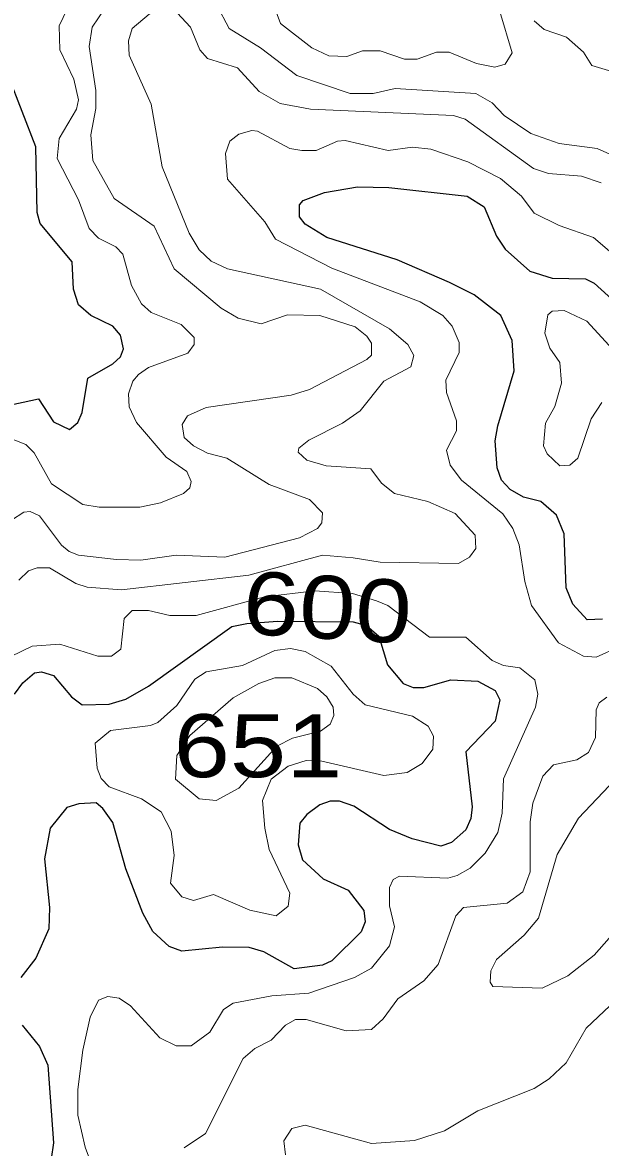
# Model space of a CAD drawing. Extents: x 577 to 602.9, y 7483.8 to 7511.6.
# Drawn here: x 588.475 to 589.209, y 7500.722 to 7502.152 of the extents above; entities that cross this region are included whole.
import ezdxf
from ezdxf.enums import TextEntityAlignment as Align

# ---------------------------------------------------------------- set-up
doc = ezdxf.new("R2010")
doc.units = 0
doc.header["$LTSCALE"] = 0.032
doc.layers.add('1', color=7, linetype='Continuous', lineweight=25)
doc.layers.add('2', color=7, linetype='Continuous', lineweight=13)
doc.layers.add('61', color=7, linetype='Continuous')

msp = doc.modelspace()

# ---------------------------------------------------------------- linework, layer by layer
at = {"layer": '1'}
for points in [[(588.4508, 7501.6641), (588.4953, 7501.6736), (588.5144, 7501.6442), (588.5351, 7501.6347), (588.5454, 7501.6434), (588.551, 7501.6561), (588.5581, 7501.6999), (588.5899, 7501.7181), (588.5995, 7501.7269), (588.6035, 7501.7372), (588.5995, 7501.7547), (588.5899, 7501.7659), (588.5621, 7501.7794), (588.5462, 7501.7929), (588.5399, 7501.8128), (588.5383, 7501.8478), (588.4977, 7501.8963), (588.4937, 7501.9106), (588.4921, 7501.9941), (588.4572, 7502.0839)], [(589.2118, 7501.3937), (589.1927, 7501.3929), (589.1744, 7501.4128), (589.1657, 7501.4335), (589.1633, 7501.5019), (589.1537, 7501.5257), (589.1338, 7501.5432), (589.1116, 7501.5488), (589.0949, 7501.5583), (589.0838, 7501.5702), (589.0782, 7501.5861), (589.0758, 7501.6203), (589.079, 7501.6394), (589.0997, 7501.7094), (589.0973, 7501.7476), (589.083, 7501.7794), (589.0488, 7501.8056), (589.0178, 7501.8215), (588.951, 7501.8501), (588.8619, 7501.8788), (588.8341, 7501.8955), (588.8269, 7501.905), (588.8269, 7501.9201), (588.8317, 7501.9257), (588.8587, 7501.936), (588.9009, 7501.9432), (588.9406, 7501.9424), (589.04, 7501.9313), (589.0615, 7501.9177), (589.0774, 7501.8804), (589.0885, 7501.8637), (589.1195, 7501.8358), (589.1482, 7501.8271), (589.1903, 7501.8263), (589.2014, 7501.8207), (589.2507, 7501.7762)], [(588.4651, 7501.2983), (588.4754, 7501.3126), (588.4905, 7501.3253), (588.4993, 7501.3269), (588.5144, 7501.3222), (588.5375, 7501.2951), (588.551, 7501.2848), (588.5852, 7501.2856), (588.6066, 7501.2919), (588.6353, 7501.3086), (588.741, 7501.3842), (588.7601, 7501.3882), (588.7991, 7501.391), (588.8951, 7501.3902), (588.912, 7501.3857), (588.9279, 7501.3722), (588.939, 7501.3357), (588.9589, 7501.3118), (588.9716, 7501.307), (588.9851, 7501.307), (589.0193, 7501.3166), (589.0535, 7501.315), (589.0758, 7501.3031), (589.0814, 7501.2911), (589.0758, 7501.2641), (589.0384, 7501.2251), (589.0464, 7501.1552), (589.0448, 7501.1401), (589.0384, 7501.1257), (589.0201, 7501.1098), (589.0066, 7501.1051), (588.97, 7501.1146), (588.9414, 7501.1265), (588.8961, 7501.156), (588.8778, 7501.1623), (588.8659, 7501.1623), (588.8531, 7501.1575), (588.8365, 7501.1456), (588.8277, 7501.1345), (588.8253, 7501.1067), (588.8309, 7501.0876), (588.8571, 7501.0637), (588.8889, 7501.0494), (588.9088, 7501.0232), (588.9104, 7501.0089), (588.9056, 7500.9961), (588.8683, 7500.9596), (588.8563, 7500.954), (588.8205, 7500.9492), (588.7816, 7500.9707), (588.7633, 7500.9762), (588.7291, 7500.977), (588.6774, 7500.9715), (588.6615, 7500.9778), (588.6408, 7500.9969), (588.6281, 7501.02), (588.6066, 7501.0764), (588.5899, 7501.1353), (588.5773, 7501.1529), (588.5686, 7501.1603), (588.5468, 7501.1591), (588.5315, 7501.1542), (588.5104, 7501.1281), (588.5033, 7501.0892), (588.5096, 7501.0271), (588.5088, 7501.0001), (588.4921, 7500.9627), (588.4731, 7500.9381)], [(588.4746, 7500.8776), (588.4969, 7500.8506), (588.5072, 7500.8268), (588.5144, 7500.7282), (588.5088, 7500.6876)]]:
    msp.add_lwpolyline(points, dxfattribs=at)
at = {"layer": '2'}
for points in [[(588.7919, 7502.1809), (588.8031, 7502.1507), (588.8428, 7502.1197), (588.8643, 7502.1094), (588.8873, 7502.1086), (588.9072, 7502.1157), (588.9295, 7502.1157), (588.9605, 7502.1054), (588.9764, 7502.1054), (589.0011, 7502.1141), (589.017, 7502.1141), (589.0519, 7502.0998), (589.075, 7502.0951), (589.0885, 7502.099), (589.0973, 7502.1134), (589.0814, 7502.1658)], [(588.4492, 7501.6275), (588.4794, 7501.6156), (588.4898, 7501.6052), (588.512, 7501.5655), (588.5518, 7501.5392), (588.5725, 7501.5361), (588.6241, 7501.5361), (588.6504, 7501.5416), (588.6798, 7501.5535), (588.6878, 7501.5607), (588.6893, 7501.5687), (588.6838, 7501.5814), (588.6575, 7501.5997), (588.6202, 7501.6434), (588.6106, 7501.6633), (588.6098, 7501.68), (588.6154, 7501.6959), (588.6225, 7501.7046), (588.6353, 7501.7134), (588.6854, 7501.7317), (588.6933, 7501.7428), (588.6933, 7501.7515), (588.6766, 7501.7682), (588.6385, 7501.7834), (588.6265, 7501.7945), (588.6138, 7501.8175), (588.6027, 7501.8573), (588.5939, 7501.8668), (588.5717, 7501.878), (588.5597, 7501.8899), (588.5462, 7501.9265), (588.5192, 7501.979), (588.5216, 7502.0044), (588.5438, 7502.0418), (588.5462, 7502.0537), (588.5406, 7502.08), (588.5224, 7502.1173), (588.5216, 7502.1475), (588.5367, 7502.1786)], [(588.4611, 7501.5194), (588.477, 7501.5297), (588.485, 7501.5305), (588.4969, 7501.5249), (588.5247, 7501.4875), (588.5343, 7501.4796), (588.5462, 7501.4748), (588.5947, 7501.4693), (588.6257, 7501.4685), (588.6703, 7501.4748), (588.7323, 7501.4724), (588.8269, 7501.4971), (588.85, 7501.509), (588.8555, 7501.5162), (588.8563, 7501.5289), (588.8396, 7501.5456), (588.7887, 7501.5647), (588.7347, 7501.5981), (588.71, 7501.6044), (588.6925, 7501.614), (588.6806, 7501.6243), (588.6782, 7501.641), (588.6846, 7501.6521), (588.7084, 7501.6625), (588.8166, 7501.6784), (588.8396, 7501.6855), (588.9128, 7501.7237), (588.9184, 7501.7293), (588.9184, 7501.7444), (588.9128, 7501.7531), (588.8977, 7501.7651), (588.8531, 7501.7794), (588.8118, 7501.7802), (588.7784, 7501.769), (588.749, 7501.7762), (588.7275, 7501.7889), (588.6679, 7501.839), (588.6424, 7501.8931), (588.5915, 7501.9281), (588.5645, 7501.9766), (588.5621, 7502.0092), (588.5685, 7502.0426), (588.5685, 7502.0656), (588.5597, 7502.1213), (588.5637, 7502.146), (588.5796, 7502.1698)], [(589.2102, 7501.948), (589.1855, 7501.9567), (589.1434, 7501.9599), (589.1243, 7501.9662), (589.0376, 7502.0291), (589.0225, 7502.0338), (588.8412, 7502.0418), (588.8023, 7502.0489), (588.776, 7502.064), (588.7482, 7502.0943), (588.71, 7502.1062), (588.7005, 7502.1173), (588.6885, 7502.146), (588.6718, 7502.1642), (588.648, 7502.1666), (588.6361, 7502.1627), (588.6146, 7502.1444), (588.6098, 7502.1285), (588.6106, 7502.1102), (588.6385, 7502.0481), (588.6528, 7501.9686)], [(588.7219, 7502.1738), (588.7378, 7502.1444), (588.7776, 7502.1197)], [(589.2563, 7502.08), (589.1983, 7502.0974), (589.1879, 7502.1141), (589.1664, 7502.1332), (589.1378, 7502.1428), (589.1251, 7502.1539)], [(588.7776, 7502.1197), (588.8237, 7502.0847), (588.8913, 7502.0617), (588.9207, 7502.0617), (588.9486, 7502.068), (589.0511, 7502.0617), (589.0718, 7502.0497), (589.0869, 7502.0338), (589.1211, 7502.0108), (589.1569, 7501.9981), (589.2054, 7501.9917), (589.2213, 7501.9845)], [(589.2356, 7501.8486), (589.2006, 7501.8788), (589.1569, 7501.8939), (589.1251, 7501.9098), (589.1092, 7501.9313), (589.0822, 7501.9535), (589.0408, 7501.975), (588.9939, 7501.9909), (588.9708, 7501.9933), (588.9398, 7501.9893), (588.885, 7502.002), (588.8754, 7502.0012), (588.8484, 7501.9893), (588.8301, 7501.9893), (588.815, 7501.9917), (588.7736, 7502.014), (588.7665, 7502.0147), (588.7498, 7502.01), (588.7386, 7502.0012), (588.7331, 7501.9853), (588.7355, 7501.9527), (588.7832, 7501.8987), (588.7967, 7501.8764), (588.8683, 7501.8398), (588.9804, 7501.7969), (589.009, 7501.7794), (589.0209, 7501.7659), (589.0297, 7501.7452), (589.0297, 7501.7325), (589.013, 7501.6975), (589.0138, 7501.6816), (589.0265, 7501.6458), (589.0265, 7501.6331), (589.0138, 7501.6084), (589.0185, 7501.5893), (589.0329, 7501.5702), (589.0853, 7501.5273), (589.0981, 7501.509), (589.106, 7501.4883), (589.1132, 7501.4414), (589.1219, 7501.4112), (589.1561, 7501.3635), (589.1879, 7501.3468), (589.2038, 7501.3452), (589.234, 7501.3587)], [(588.6528, 7501.9686), (588.687, 7501.8843), (588.6997, 7501.8629), (588.7148, 7501.8486), (588.7355, 7501.839), (588.8539, 7501.8128), (588.9414, 7501.7627), (588.9645, 7501.7428), (588.9724, 7501.7285), (588.9685, 7501.7142), (588.9343, 7501.6959), (588.904, 7501.6585), (588.8818, 7501.6426), (588.8388, 7501.6211), (588.8261, 7501.6108), (588.8253, 7501.606), (588.8365, 7501.5957), (588.8611, 7501.5885), (588.9176, 7501.5846), (588.9311, 7501.5663), (588.9478, 7501.5535), (588.9899, 7501.5432), (589.0249, 7501.5281), (589.0504, 7501.5003), (589.0511, 7501.4836), (589.0432, 7501.4724), (589.0289, 7501.4645), (588.9295, 7501.4661), (588.8953, 7501.4716)], [(589.2253, 7501.7364), (589.1919, 7501.7722), (589.1633, 7501.7857), (589.1482, 7501.7849), (589.1426, 7501.7802), (589.1386, 7501.7571), (589.145, 7501.738), (589.1577, 7501.7197), (589.1601, 7501.6935), (589.1513, 7501.6641), (589.1394, 7501.6426), (589.137, 7501.614), (589.1418, 7501.6036), (589.1577, 7501.5885), (589.1704, 7501.5893), (589.1808, 7501.5981), (589.1975, 7501.6482), (589.211, 7501.6688)], [(588.8953, 7501.4716), (588.8563, 7501.4748), (588.7625, 7501.4494), (588.6011, 7501.4311), (588.5573, 7501.4343), (588.543, 7501.439), (588.5096, 7501.4589), (588.4937, 7501.4589), (588.4826, 7501.4549), (588.4707, 7501.443)], [(588.4603, 7501.346), (588.4874, 7501.3595), (588.5224, 7501.3619), (588.5709, 7501.3468), (588.5884, 7501.3468), (588.6003, 7501.3555), (588.6043, 7501.3945), (588.6146, 7501.4048), (588.6353, 7501.4048), (588.6623, 7501.3985), (588.6957, 7501.3985), (588.7825, 7501.4221), (588.8466, 7501.4296), (588.8942, 7501.4261), (588.9248, 7501.4171)], [(588.9248, 7501.4171), (588.9394, 7501.4108), (588.9923, 7501.3707), (589.0384, 7501.3707), (589.0718, 7501.3412), (589.0861, 7501.3349), (589.1068, 7501.3317), (589.1259, 7501.3166), (589.1299, 7501.2983), (589.1267, 7501.2816), (589.0861, 7501.1909), (589.0845, 7501.1472), (589.079, 7501.1226), (589.0631, 7501.0963), (589.044, 7501.0772), (589.0273, 7501.0677), (589.0154, 7501.0645), (588.9541, 7501.0669), (588.9462, 7501.0629), (588.9414, 7501.0526), (588.9414, 7501.0295), (588.9478, 7501.0025), (588.9414, 7500.9786), (588.9184, 7500.95), (588.8969, 7500.9381), (588.8388, 7500.9182), (588.7919, 7500.915), (588.7426, 7500.9055), (588.7307, 7500.8975), (588.7132, 7500.8689), (588.6893, 7500.8514), (588.6703, 7500.8514), (588.6496, 7500.8617), (588.6122, 7500.9023), (588.5979, 7500.9118), (588.5836, 7500.9142), (588.5717, 7500.9095), (588.5613, 7500.888), (588.5518, 7500.8458), (588.5454, 7500.7957), (588.5454, 7500.7631), (588.555, 7500.7226), (588.5677, 7500.6884)], [(589.1203, 7501.1361), (589.1235, 7501.1599), (589.1362, 7501.1941), (589.1498, 7501.2084), (589.1792, 7501.2148), (589.1943, 7501.2243), (589.203, 7501.2434), (589.2038, 7501.2784), (589.2078, 7501.2872), (589.2173, 7501.2943)], [(589.2285, 7501.1902), (589.1816, 7501.1409), (589.1545, 7501.0947), (589.1307, 7501.0136), (589.1124, 7500.9922), (589.0774, 7500.9611), (589.0702, 7500.9468), (589.0694, 7500.9325), (589.0726, 7500.9269), (589.1354, 7500.9246), (589.168, 7500.9405), (589.2014, 7500.9667), (589.2205, 7500.9882)], [(588.6806, 7500.7218), (588.7076, 7500.7401), (588.7553, 7500.8355), (588.7705, 7500.8482), (588.7911, 7500.8586), (588.8094, 7500.8776), (588.8221, 7500.8848), (588.8357, 7500.8848), (588.8865, 7500.8705), (588.9184, 7500.8721), (588.9335, 7500.8856), (588.9518, 7500.911), (588.9851, 7500.9341), (589.0034, 7500.9548), (589.0257, 7501.0168), (589.0352, 7501.0271), (589.0909, 7501.0327), (589.1108, 7501.047), (589.1203, 7501.0725), (589.1203, 7501.1361)], [(589.2364, 7500.9166), (589.1911, 7500.8737), (589.1657, 7500.8299)], [(589.1657, 7500.8299), (589.1442, 7500.8093), (589.1251, 7500.7973), (589.0535, 7500.7687), (589.0114, 7500.7433), (588.9732, 7500.7313), (588.9184, 7500.7274), (588.8341, 7500.7504), (588.8174, 7500.7464), (588.807, 7500.7305), (588.8094, 7500.713)]]:
    msp.add_lwpolyline(points, dxfattribs=at)
for points in [[(588.5677, 7501.2361), (588.5868, 7501.2522), (588.6377, 7501.2585), (588.6472, 7501.2625), (588.6711, 7501.284), (588.6941, 7501.3174), (588.7084, 7501.3269), (588.7545, 7501.3349), (588.7959, 7501.354), (588.8158, 7501.3563), (588.8341, 7501.3524), (588.8675, 7501.3341), (588.8953, 7501.2983), (588.9104, 7501.2848), (588.9708, 7501.2705), (588.9907, 7501.2577), (588.9971, 7501.245), (588.9963, 7501.2283), (588.9828, 7501.21), (588.9637, 7501.1989), (588.9343, 7501.1949), (588.8555, 7501.2132), (588.8357, 7501.214), (588.8126, 7501.2069), (588.7911, 7501.1902), (588.78, 7501.1631), (588.7832, 7501.1281), (588.7887, 7501.1011), (588.815, 7501.0454), (588.8126, 7501.0287), (588.7975, 7501.0168), (588.7641, 7501.024), (588.718, 7501.0438), (588.6925, 7501.0359), (588.6774, 7501.0407), (588.6631, 7501.0582), (588.6679, 7501.0931), (588.6639, 7501.1242), (588.6512, 7501.1488), (588.6265, 7501.1655), (588.5853, 7501.1804), (588.5752, 7501.1912), (588.5701, 7501.2042)], [(588.6878, 7501.2458), (588.7426, 7501.2935), (588.7752, 7501.3118), (588.7959, 7501.319), (588.8174, 7501.319), (588.85, 7501.3055), (588.8619, 7501.2951), (588.8698, 7501.2816), (588.8706, 7501.2713), (588.8659, 7501.2601), (588.8539, 7501.2514), (588.8182, 7501.2426), (588.7983, 7501.2323), (588.7498, 7501.179), (588.7212, 7501.1631), (588.6997, 7501.1655), (588.6696, 7501.1904), (588.6714, 7501.2205)]]:
    msp.add_lwpolyline(points, close=True, dxfattribs=at)

# ---------------------------------------------------------------- texts
at = {"layer": '61', "width": 1.2}
msp.add_text('600', height=0.08, rotation=356.422, dxfattribs=at).set_placement((588.8601, 7501.3688), align=Align.CENTER)
msp.add_text('651', height=0.08, dxfattribs=at).set_placement((588.7744, 7501.1928), align=Align.CENTER)

doc.saveas('drawing.dxf')
